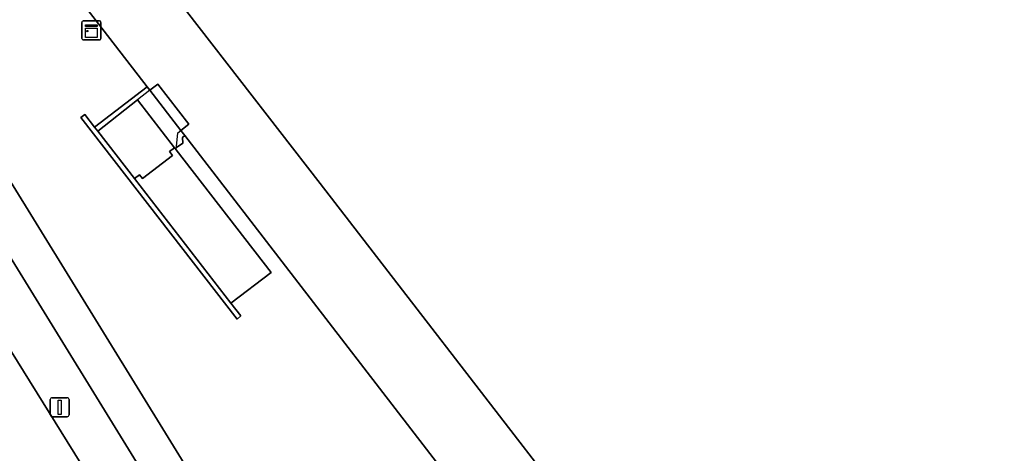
# Model space of a CAD drawing. Extents: x 161087 to 161926, y 382572 to 383873.
# Drawn here: x 161457.9 to 161509.1, y 382861.8 to 382884.6 of the extents above; entities that cross this region are included whole.
import ezdxf

# ---------------------------------------------------------------- set-up
doc = ezdxf.new("R2010")
doc.units = 0
for name, color, linetype in [('IMGEO_Berm_open', 7, 'Continuous'), ('IMGEO_Fietspad_gesloten', 7, 'Continuous'), ('IMGEO_Kast', 7, 'Continuous'), ('IMGEO_Lichtmast', 7, 'Continuous'), ('IMGEO_Muur', 7, 'Continuous'), ('IMGEO_OVBaan_gesloten', 7, 'Continuous'), ('IMGEO_Pand', 7, 'Continuous'), ('IMGEO_Voetgangersgebied_open', 7, 'Continuous'), ('IMGEO_Voetpad_gesloten', 7, 'Continuous'), ('IMGEO_Voetpad_op_trap', 7, 'Continuous')]:
    doc.layers.add(name, color=color, linetype=linetype)

msp = doc.modelspace()

# ---------------------------------------------------------------- linework, layer by layer
at = {"layer": 'IMGEO_Berm_open'}
for points in [[(161393.34, 382965.409), (161396.511, 382961.386), (161398.687, 382958.569), (161401.46, 382954.936), (161406.5, 382948.022), (161410.714, 382942.139), (161411.121, 382941.571), (161411.265, 382941.368), (161411.681, 382941.644), (161419.216, 382930.272), (161418.8, 382929.996), (161430.918, 382910.367), (161455.826, 382869.827), (161469.371, 382848.033)], [(161470.317, 382851.298), (161467.37, 382855.98), (161433.209, 382911.46)]]:
    msp.add_lwpolyline(points, dxfattribs=at)
at = {"layer": 'IMGEO_Fietspad_gesloten'}
for points in [[(161476.379, 382845.501), (161473.209, 382850.496), (161469.267, 382856.908), (161434.891, 382912.704), (161425.738, 382927.535), (161423.001, 382931.728), (161421.785, 382933.513), (161421.709, 382933.625), (161420.782, 382934.985), (161418.673, 382937.998), (161418.424, 382938.34), (161418.173, 382938.68), (161416.013, 382941.491), (161413.737, 382944.446), (161413.383, 382944.906), (161412.674, 382945.831), (161395.778, 382967.851), (161371.138, 383000)], [(161423.738, 382926.662), (161428.393, 382919.248), (161433.209, 382911.46), (161467.37, 382855.98), (161470.317, 382851.298)]]:
    msp.add_lwpolyline(points, dxfattribs=at)
at = {"layer": 'IMGEO_Kast'}
for p, q in [((161461.202, 382883.581), (161461.202, 382884.422)), ((161461.202, 382884.422), (161461.202, 382883.581)), ((161461.277, 382884.506), (161462.118, 382884.506)), ((161462.118, 382884.506), (161461.277, 382884.506)), ((161462.202, 382884.431), (161462.202, 382883.59)), ((161462.202, 382883.59), (161462.202, 382884.431)), ((161462.127, 382883.506), (161461.286, 382883.506)), ((161461.286, 382883.506), (161462.127, 382883.506))]:
    msp.add_line(p, q, dxfattribs=at)
for points in [[(161461.397, 382884.296), (161461.997, 382884.296), (161461.997, 382884.211), (161461.397, 382884.211), (161461.397, 382884.296)], [(161461.397, 382884.121), (161461.997, 382884.121), (161461.997, 382883.632), (161461.397, 382883.632), (161461.397, 382884.121)]]:
    msp.add_lwpolyline(points, dxfattribs=at)
msp.add_circle((161461.481, 382883.97), 0.0377, dxfattribs=at)
for centre, start, end in [((161461.28, 382884.428), 92.4484, 184.2845), ((161461.28, 382884.428), 92.4484, 184.2845), ((161462.124, 382884.428), 2.4484, 94.2845), ((161462.124, 382884.428), 2.4484, 94.2845), ((161461.28, 382883.584), 182.4484, 274.2845), ((161461.28, 382883.584), 182.4484, 274.2845), ((161462.124, 382883.584), 272.4484, 4.2845), ((161462.124, 382883.584), 272.4484, 4.2845)]:
    msp.add_arc(centre, 0.0779, start, end, dxfattribs=at)
at = {"layer": 'IMGEO_Lichtmast'}
for p, q in [((161459.544, 382863.836), (161459.544, 382864.636)), ((161459.544, 382864.636), (161459.544, 382863.836)), ((161459.644, 382864.736), (161460.434, 382864.736)), ((161460.434, 382864.736), (161459.644, 382864.736)), ((161460.534, 382864.636), (161460.534, 382863.836)), ((161460.534, 382863.836), (161460.534, 382864.636)), ((161460.434, 382863.736), (161459.644, 382863.736)), ((161459.644, 382863.736), (161460.434, 382863.736))]:
    msp.add_line(p, q, dxfattribs=at)
msp.add_lwpolyline([(161459.964, 382864.611), (161460.114, 382864.611), (161460.114, 382863.861), (161459.964, 382863.861), (161459.964, 382864.611)], dxfattribs=at)
for centre, start, end in [((161459.644, 382864.636), 90, 180), ((161459.644, 382864.636), 90, 180), ((161460.434, 382864.636), 0, 90), ((161460.434, 382864.636), 360, 90), ((161459.644, 382863.836), 180, 270), ((161459.644, 382863.836), 180, 270), ((161460.434, 382863.836), 270, 0), ((161460.434, 382863.836), 270, 0)]:
    msp.add_arc(centre, 0.1, start, end, dxfattribs=at)
at = {"layer": 'IMGEO_Muur'}
msp.add_lwpolyline([(161463.959, 382876.235), (161462.031, 382878.726), (161461.873, 382878.929), (161461.355, 382879.597), (161461.15, 382879.438), (161469.349, 382868.861), (161469.544, 382869.023), (161469.023, 382869.696)], close=True, dxfattribs=at)
at = {"layer": 'IMGEO_OVBaan_gesloten'}
msp.add_lwpolyline([(161469.371, 382848.033), (161455.826, 382869.827), (161430.918, 382910.367)], dxfattribs=at)
at = {"layer": 'IMGEO_Pand'}
msp.add_lwpolyline([(161509.299, 382910.845), (161504.422, 382917.152), (161504.189, 382916.971), (161500, 382913.739), (161480.962, 382899.05), (161480.418, 382899.706), (161468.666, 382890.646), (161469.189, 382889.988), (161465.241, 382886.911), (161473.698, 382875.969), (161495.302, 382847.988), (161496.266, 382848.732), (161500, 382851.615), (161504.062, 382854.751), (161508.601, 382858.256), (161512.483, 382861.253)], dxfattribs=at)
at = {"layer": 'IMGEO_Voetgangersgebied_open'}
for points in [[(161491.048, 382965.377), (161486.36, 382972.355), (161487.398, 382973.001), (161487.593, 382973.143), (161489.566, 382970.234), (161491.831, 382971.755), (161492.041, 382971.904), (161494.312, 382973.384), (161494.555, 382973.544), (161494.8, 382973.709), (161487.535, 382984.276), (161418.673, 382937.998), (161420.782, 382934.985), (161421.709, 382933.625), (161421.785, 382933.513), (161423.001, 382931.728), (161425.738, 382927.535), (161434.891, 382912.704), (161469.267, 382856.908), (161473.209, 382850.496), (161476.379, 382845.501)], [(161458.339, 382889.209), (161464.634, 382881.042), (161464.77, 382880.865), (161465.183, 382881.187), (161466.82, 382879.091), (161466.394, 382878.758), (161466.603, 382878.487), (161484.393, 382855.405)], [(161484.393, 382855.405), (161466.603, 382878.487), (161466.478, 382878.385), (161466.499, 382878.095), (161466.166, 382877.865), (161466.093, 382877.814), (161466.153, 382877.737), (161471.133, 382871.299), (161469.023, 382869.696), (161469.544, 382869.023), (161469.349, 382868.861), (161461.15, 382879.438), (161461.355, 382879.597), (161461.873, 382878.929), (161464.634, 382881.042), (161458.339, 382889.209)], [(161495.302, 382847.988), (161473.698, 382875.969), (161465.241, 382886.911)]]:
    msp.add_lwpolyline(points, dxfattribs=at)
for points in [[(161465.183, 382881.187), (161464.77, 382880.865), (161466.394, 382878.758), (161466.82, 382879.091)], [(161466.394, 382878.758), (161464.77, 382880.865), (161464.634, 382881.042), (161461.873, 382878.929), (161462.031, 382878.726), (161464.124, 382880.36), (161466.067, 382877.848), (161466.093, 382877.814), (161466.166, 382877.865), (161466.499, 382878.095), (161466.478, 382878.385), (161466.603, 382878.487)]]:
    msp.add_lwpolyline(points, close=True, dxfattribs=at)
at = {"layer": 'IMGEO_Voetpad_gesloten'}
for points in [[(161464.124, 382880.36), (161466.067, 382877.848), (161466.093, 382877.814), (161466.153, 382877.737), (161466.245, 382878.641), (161466.394, 382878.758), (161466.82, 382879.091), (161465.183, 382881.187), (161464.77, 382880.865)], [(161464.124, 382880.36), (161462.031, 382878.726), (161463.959, 382876.235), (161464.221, 382876.436), (161464.381, 382876.231), (161465.963, 382877.441), (161465.804, 382877.647), (161466.067, 382877.848)]]:
    msp.add_lwpolyline(points, close=True, dxfattribs=at)
at = {"layer": 'IMGEO_Voetpad_op_trap'}
msp.add_lwpolyline([(161466.093, 382877.814), (161466.067, 382877.848), (161465.804, 382877.647), (161465.963, 382877.441), (161464.381, 382876.231), (161464.221, 382876.436), (161463.959, 382876.235), (161469.023, 382869.696), (161471.133, 382871.299), (161466.153, 382877.737)], close=True, dxfattribs=at)

doc.saveas('drawing.dxf')
